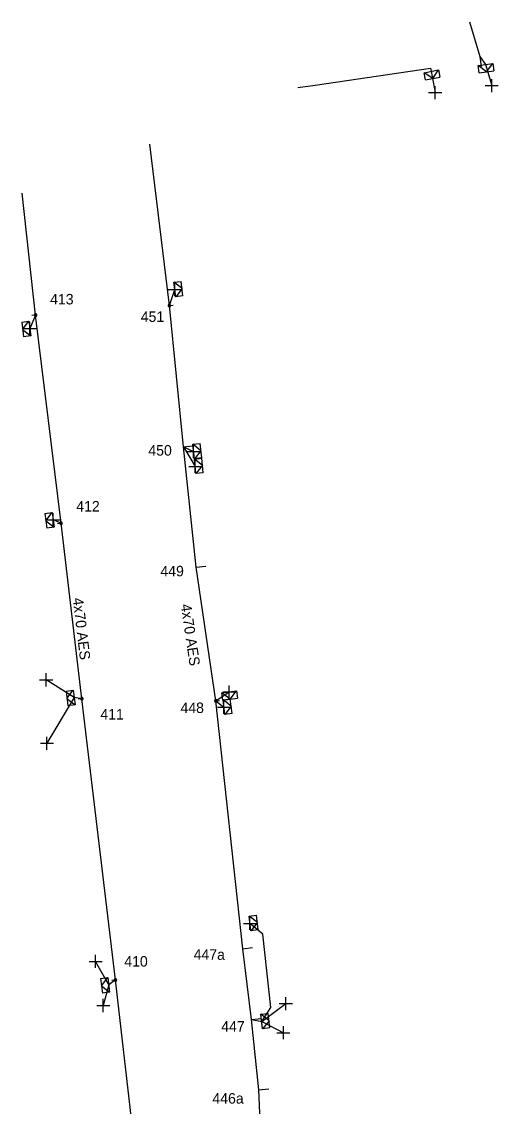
# Model space of a CAD drawing. Extents: x -540466 to -537383, y -1184038 to -1179972.
# Drawn here: x -539234.1 to -539188.7, y -1180419.2 to -1180316 of the extents above; entities that cross this region are included whole.
import ezdxf

# ---------------------------------------------------------------- set-up
doc = ezdxf.new("R2010")
doc.units = 0
for name, color, linetype in [('Vrstva 1', 7, 'Continuous'), ('Vrstva 13', 7, 'Continuous'), ('Vrstva 14', 7, 'Continuous'), ('Vrstva 2', 7, 'Continuous'), ('Vrstva 31', 7, 'Continuous'), ('Vrstva 34', 7, 'Continuous'), ('Vrstva 50', 7, 'Continuous'), ('Vrstva 51', 7, 'Continuous'), ('Vrstva 52', 7, 'Continuous'), ('Vrstva 54', 7, 'Continuous'), ('Vrstva 59', 7, 'Continuous'), ('Vrstva 8', 7, 'Continuous'), ('Vrstva 9', 7, 'Continuous')]:
    doc.layers.add(name, color=color, linetype=linetype)

# ---------------------------------------------------------------- blocks, each defined once
blk = doc.blocks.new('NN800')
at = {"layer": 'Vrstva 1'}
for points in [[(-0.44, 0.44), (0.44, -0.44)], [(-0.44, -0.44), (0.44, 0.44)]]:
    blk.add_lwpolyline(points, dxfattribs=at)
blk = doc.blocks.new('NN630')
at = {"layer": 'Vrstva 9'}
for points in [[(0, -0.7), (-0.7, 0)], [(-0.7, -0.7), (-0.7, 0), (0.7, 0), (0.7, -0.7)], [(-0.7, -0.7), (0.7, -0.7)], [(0, -0.7), (0.7, 0)]]:
    blk.add_lwpolyline(points, dxfattribs=at)
blk = doc.blocks.new('NN500')
at = {"layer": 'Vrstva 2'}
for points in [[(0, -0.24), (0.02, -0.23), (0.05, -0.23), (0.07, -0.22), (0.09, -0.22), (0.12, -0.2), (0.14, -0.19), (0.16, -0.18), (0.17, -0.16), (0.19, -0.14), (0.2, -0.12), (0.21, -0.1), (0.22, -0.07), (0.23, -0.05), (0.23, -0.02), (0.23, 0), (0.23, 0.02), (0.23, 0.05), (0.22, 0.07), (0.21, 0.1), (0.2, 0.12), (0.19, 0.14), (0.17, 0.16), (0.16, 0.17), (0.14, 0.19), (0.12, 0.2), (0.09, 0.21), (0.07, 0.22), (0.05, 0.23), (0.02, 0.23), (0, 0.23), (-0.03, 0.23), (-0.05, 0.23), (-0.07, 0.22), (-0.1, 0.21), (-0.12, 0.2), (-0.14, 0.19), (-0.16, 0.17), (-0.18, 0.16), (-0.19, 0.14), (-0.2, 0.12), (-0.22, 0.1), (-0.22, 0.07), (-0.23, 0.05), (-0.23, 0.02), (-0.24, 0), (-0.23, -0.02), (-0.23, -0.05), (-0.22, -0.07), (-0.22, -0.1), (-0.2, -0.12), (-0.19, -0.14), (-0.18, -0.16), (-0.16, -0.18), (-0.14, -0.19), (-0.12, -0.2), (-0.1, -0.22), (-0.07, -0.22), (-0.05, -0.23), (-0.03, -0.23), (0, -0.24)], [(0, -0.24), (0.02, -0.23), (0.05, -0.23), (0.07, -0.22), (0.09, -0.22), (0.12, -0.2), (0.14, -0.19), (0.16, -0.18), (0.17, -0.16), (0.19, -0.14), (0.2, -0.12), (0.21, -0.1), (0.22, -0.07), (0.23, -0.05), (0.23, -0.02), (0.23, 0), (0.23, 0.02), (0.23, 0.05), (0.22, 0.07), (0.21, 0.1), (0.2, 0.12), (0.19, 0.14), (0.17, 0.16), (0.16, 0.17), (0.14, 0.19), (0.12, 0.2), (0.09, 0.21), (0.07, 0.22), (0.05, 0.23), (0.02, 0.23), (0, 0.23), (-0.03, 0.23), (-0.05, 0.23), (-0.07, 0.22), (-0.1, 0.21), (-0.12, 0.2), (-0.14, 0.19), (-0.16, 0.17), (-0.18, 0.16), (-0.19, 0.14), (-0.2, 0.12), (-0.22, 0.1), (-0.22, 0.07), (-0.23, 0.05), (-0.23, 0.02), (-0.24, 0), (-0.23, -0.02), (-0.23, -0.05), (-0.22, -0.07), (-0.22, -0.1), (-0.2, -0.12), (-0.19, -0.14), (-0.18, -0.16), (-0.16, -0.18), (-0.14, -0.19), (-0.12, -0.2), (-0.1, -0.22), (-0.07, -0.22), (-0.05, -0.23), (-0.03, -0.23), (0, -0.24)], [(0, -0.21), (0.02, -0.2), (0.04, -0.2), (0.06, -0.2), (0.08, -0.19), (0.1, -0.18), (0.12, -0.17), (0.14, -0.15), (0.15, -0.14), (0.16, -0.12), (0.18, -0.1), (0.19, -0.08), (0.19, -0.06), (0.2, -0.04), (0.2, -0.02), (0.2, 0), (0.2, 0.02), (0.2, 0.04), (0.19, 0.06), (0.19, 0.08), (0.18, 0.1), (0.16, 0.12), (0.15, 0.14), (0.14, 0.15), (0.12, 0.17), (0.1, 0.18), (0.08, 0.19), (0.06, 0.19), (0.04, 0.2), (0.02, 0.2), (0, 0.2), (-0.02, 0.2), (-0.04, 0.2), (-0.06, 0.19), (-0.08, 0.19), (-0.1, 0.18), (-0.12, 0.17), (-0.14, 0.15), (-0.15, 0.14), (-0.17, 0.12), (-0.18, 0.1), (-0.19, 0.08), (-0.2, 0.06), (-0.2, 0.04), (-0.21, 0.02), (-0.21, 0), (-0.21, -0.02), (-0.2, -0.04), (-0.2, -0.06), (-0.19, -0.08), (-0.18, -0.1), (-0.17, -0.12), (-0.15, -0.14), (-0.14, -0.15), (-0.12, -0.17), (-0.1, -0.18), (-0.08, -0.19), (-0.06, -0.2), (-0.04, -0.2), (-0.02, -0.2), (0, -0.21)], [(0, -0.18), (0.02, -0.18), (0.04, -0.17), (0.05, -0.17), (0.07, -0.16), (0.09, -0.15), (0.1, -0.14), (0.12, -0.13), (0.13, -0.12), (0.14, -0.1), (0.15, -0.09), (0.16, -0.07), (0.17, -0.05), (0.17, -0.04), (0.17, -0.02), (0.17, 0), (0.17, 0.02), (0.17, 0.04), (0.17, 0.05), (0.16, 0.07), (0.15, 0.09), (0.14, 0.1), (0.13, 0.12), (0.12, 0.13), (0.1, 0.14), (0.09, 0.15), (0.07, 0.16), (0.05, 0.17), (0.04, 0.17), (0.02, 0.17), (0, 0.18), (-0.02, 0.17), (-0.04, 0.17), (-0.06, 0.17), (-0.07, 0.16), (-0.09, 0.15), (-0.1, 0.14), (-0.12, 0.13), (-0.13, 0.12), (-0.14, 0.1), (-0.15, 0.09), (-0.16, 0.07), (-0.17, 0.05), (-0.17, 0.04), (-0.18, 0.02), (-0.18, 0), (-0.18, -0.02), (-0.17, -0.04), (-0.17, -0.05), (-0.16, -0.07), (-0.15, -0.09), (-0.14, -0.1), (-0.13, -0.12), (-0.12, -0.13), (-0.1, -0.14), (-0.09, -0.15), (-0.07, -0.16), (-0.06, -0.17), (-0.04, -0.17), (-0.02, -0.18), (0, -0.18)], [(0, -0.15), (0.01, -0.15), (0.03, -0.14), (0.04, -0.14), (0.06, -0.13), (0.07, -0.13), (0.08, -0.12), (0.1, -0.11), (0.11, -0.1), (0.12, -0.09), (0.13, -0.07), (0.13, -0.06), (0.14, -0.05), (0.14, -0.03), (0.14, -0.02), (0.14, 0), (0.14, 0.01), (0.14, 0.03), (0.14, 0.04), (0.13, 0.06), (0.13, 0.07), (0.12, 0.09), (0.11, 0.1), (0.1, 0.11), (0.08, 0.12), (0.07, 0.13), (0.06, 0.13), (0.04, 0.14), (0.03, 0.14), (0.01, 0.14), (0, 0.15), (-0.02, 0.14), (-0.03, 0.14), (-0.05, 0.14), (-0.06, 0.13), (-0.07, 0.13), (-0.09, 0.12), (-0.1, 0.11), (-0.11, 0.1), (-0.12, 0.09), (-0.13, 0.07), (-0.13, 0.06), (-0.14, 0.04), (-0.14, 0.03), (-0.15, 0.01), (-0.15, 0), (-0.15, -0.02), (-0.14, -0.03), (-0.14, -0.05), (-0.13, -0.06), (-0.13, -0.07), (-0.12, -0.09), (-0.11, -0.1), (-0.1, -0.11), (-0.09, -0.12), (-0.07, -0.13), (-0.06, -0.13), (-0.05, -0.14), (-0.03, -0.14), (-0.02, -0.15), (0, -0.15)], [(0, -0.12), (0.01, -0.12), (0.02, -0.11), (0.03, -0.11), (0.05, -0.11), (0.06, -0.1), (0.07, -0.09), (0.08, -0.09), (0.09, -0.08), (0.09, -0.07), (0.1, -0.06), (0.11, -0.05), (0.11, -0.04), (0.11, -0.02), (0.11, -0.01), (0.12, 0), (0.11, 0.01), (0.11, 0.02), (0.11, 0.04), (0.11, 0.05), (0.1, 0.06), (0.09, 0.07), (0.09, 0.08), (0.08, 0.09), (0.07, 0.09), (0.06, 0.1), (0.05, 0.11), (0.03, 0.11), (0.02, 0.11), (0.01, 0.12), (0, 0.12), (-0.01, 0.12), (-0.03, 0.11), (-0.04, 0.11), (-0.05, 0.11), (-0.06, 0.1), (-0.07, 0.09), (-0.08, 0.09), (-0.09, 0.08), (-0.1, 0.07), (-0.1, 0.06), (-0.11, 0.05), (-0.11, 0.04), (-0.12, 0.02), (-0.12, 0.01), (-0.12, 0), (-0.12, -0.01), (-0.12, -0.02), (-0.11, -0.04), (-0.11, -0.05), (-0.1, -0.06), (-0.1, -0.07), (-0.09, -0.08), (-0.08, -0.09), (-0.07, -0.09), (-0.06, -0.1), (-0.05, -0.11), (-0.04, -0.11), (-0.03, -0.11), (-0.01, -0.12), (0, -0.12)], [(0, -0.09), (0.01, -0.09), (0.02, -0.09), (0.03, -0.08), (0.03, -0.08), (0.04, -0.08), (0.05, -0.07), (0.06, -0.07), (0.06, -0.06), (0.07, -0.05), (0.07, -0.04), (0.08, -0.04), (0.08, -0.03), (0.08, -0.02), (0.09, -0.01), (0.09, 0), (0.09, 0.01), (0.08, 0.02), (0.08, 0.03), (0.08, 0.03), (0.07, 0.04), (0.07, 0.05), (0.06, 0.06), (0.06, 0.06), (0.05, 0.07), (0.04, 0.07), (0.03, 0.08), (0.03, 0.08), (0.02, 0.08), (0.01, 0.09), (0, 0.09), (-0.01, 0.09), (-0.02, 0.08), (-0.03, 0.08), (-0.04, 0.08), (-0.04, 0.07), (-0.05, 0.07), (-0.06, 0.06), (-0.07, 0.06), (-0.07, 0.05), (-0.08, 0.04), (-0.08, 0.03), (-0.08, 0.03), (-0.09, 0.02), (-0.09, 0.01), (-0.09, 0), (-0.09, -0.01), (-0.09, -0.02), (-0.08, -0.03), (-0.08, -0.04), (-0.08, -0.04), (-0.07, -0.05), (-0.07, -0.06), (-0.06, -0.07), (-0.05, -0.07), (-0.04, -0.08), (-0.04, -0.08), (-0.03, -0.08), (-0.02, -0.09), (-0.01, -0.09), (0, -0.09)], [(0, -0.06), (0, -0.06), (0.01, -0.06), (0.02, -0.05), (0.02, -0.05), (0.03, -0.05), (0.03, -0.05), (0.04, -0.04), (0.04, -0.04), (0.05, -0.03), (0.05, -0.03), (0.05, -0.02), (0.05, -0.02), (0.05, -0.01), (0.06, -0.01), (0.06, 0), (0.06, 0.01), (0.05, 0.01), (0.05, 0.02), (0.05, 0.02), (0.05, 0.03), (0.05, 0.03), (0.04, 0.04), (0.04, 0.04), (0.03, 0.05), (0.03, 0.05), (0.02, 0.05), (0.02, 0.05), (0.01, 0.06), (0, 0.06), (0, 0.06), (-0.01, 0.06), (-0.01, 0.06), (-0.02, 0.05), (-0.02, 0.05), (-0.03, 0.05), (-0.03, 0.05), (-0.04, 0.04), (-0.04, 0.04), (-0.05, 0.03), (-0.05, 0.03), (-0.05, 0.02), (-0.06, 0.02), (-0.06, 0.01), (-0.06, 0.01), (-0.06, 0), (-0.06, -0.01), (-0.06, -0.01), (-0.06, -0.02), (-0.05, -0.02), (-0.05, -0.03), (-0.05, -0.03), (-0.04, -0.04), (-0.04, -0.04), (-0.03, -0.05), (-0.03, -0.05), (-0.02, -0.05), (-0.02, -0.05), (-0.01, -0.06), (-0.01, -0.06), (0, -0.06)], [(0, -0.03), (0, -0.03), (0, -0.03), (0.01, -0.03), (0.01, -0.03), (0.01, -0.02), (0.02, -0.02), (0.02, -0.02), (0.02, -0.02), (0.02, -0.02), (0.02, -0.01), (0.02, -0.01), (0.03, -0.01), (0.03, -0.01), (0.03, 0), (0.03, 0), (0.03, 0), (0.03, 0.01), (0.03, 0.01), (0.02, 0.01), (0.02, 0.01), (0.02, 0.02), (0.02, 0.02), (0.02, 0.02), (0.02, 0.02), (0.01, 0.02), (0.01, 0.02), (0.01, 0.03), (0, 0.03), (0, 0.03), (0, 0.03), (0, 0.03), (-0.01, 0.03), (-0.01, 0.03), (-0.01, 0.02), (-0.02, 0.02), (-0.02, 0.02), (-0.02, 0.02), (-0.02, 0.02), (-0.02, 0.02), (-0.03, 0.01), (-0.03, 0.01), (-0.03, 0.01), (-0.03, 0.01), (-0.03, 0), (-0.03, 0), (-0.03, 0), (-0.03, -0.01), (-0.03, -0.01), (-0.03, -0.01), (-0.03, -0.01), (-0.02, -0.02), (-0.02, -0.02), (-0.02, -0.02), (-0.02, -0.02), (-0.02, -0.02), (-0.01, -0.03), (-0.01, -0.03), (-0.01, -0.03), (0, -0.03), (0, -0.03)], [(0.23, 0), (0.7, 0)]]:
    blk.add_lwpolyline(points, dxfattribs=at)
blk = doc.blocks.new('NN510')
at = {"layer": 'Vrstva 2'}
blk.add_lwpolyline([(0, 0), (0, 0.94)], dxfattribs=at)

msp = doc.modelspace()

# ---------------------------------------------------------------- linework, layer by layer
at = {"layer": 'Vrstva 50'}
for points in [[(-539210.87, -1180432.69), (-539210.93, -1180431.7), (-539211.53, -1180417.65), (-539212.22, -1180410.95), (-539213.06, -1180404.22), (-539215.63, -1180380.61), (-539217.5, -1180367.9), (-539218.72, -1180356.44), (-539220.05, -1180342.99), (-539221.9, -1180327.63)], [(-539198.71, -1180540.4), (-539199.41, -1180539.57), (-539211.29, -1180525.44), (-539212.7, -1180513.81), (-539213.53, -1180505.3), (-539214.92, -1180492.75), (-539217.14, -1180476.49), (-539219.31, -1180458.22), (-539221.89, -1180435.65), (-539221.93, -1180435.33), (-539225.18, -1180407.18), (-539228.38, -1180380.42), (-539230.36, -1180363.71), (-539232.78, -1180343.9), (-539234.07, -1180332.3)]]:
    msp.add_lwpolyline(points, dxfattribs=at)
at = {"layer": 'Vrstva 52'}
msp.add_lwpolyline([(-539207.83, -1180322.23), (-539206.16, -1180322.02), (-539195.18, -1180320.38), (-539195.12, -1180320.69)], dxfattribs=at)
at = {"layer": 'Vrstva 54'}
for points in [[(-539191.49, -1180315.97), (-539190.48, -1180319.29), (-539189.96, -1180320.05)], [(-539220.05, -1180342.99), (-539219.53, -1180341.46)], [(-539232.78, -1180343.9), (-539233.33, -1180345.17)], [(-539218.72, -1180356.44), (-539217.59, -1180358.29)], [(-539218.72, -1180356.44), (-539217.74, -1180356.88)], [(-539230.36, -1180363.71), (-539231.11, -1180363.38)], [(-539228.38, -1180380.42), (-539229.11, -1180380.3)], [(-539215.63, -1180380.61), (-539214.86, -1180381.21)], [(-539225.18, -1180407.18), (-539225.82, -1180407.64)], [(-539212.22, -1180410.95), (-539211.26, -1180411.13)]]:
    msp.add_lwpolyline(points, dxfattribs=at)
at = {"layer": 'Vrstva 59'}
for points in [[(-539189.96, -1180320.05), (-539189.36, -1180322.05)], [(-539195.12, -1180320.69), (-539194.75, -1180322.71)], [(-539229.11, -1180380.3), (-539231.78, -1180378.61)], [(-539229.11, -1180380.3), (-539231.7, -1180384.65)], [(-539211.26, -1180411.13), (-539210.4, -1180409.8), (-539211.14, -1180402.82), (-539212.38, -1180401.8)], [(-539225.82, -1180407.64), (-539227.07, -1180405.41)], [(-539225.82, -1180407.64), (-539226.34, -1180409.61)], [(-539211.26, -1180411.13), (-539208.96, -1180409.43)], [(-539211.26, -1180411.13), (-539209.2, -1180412.2)]]:
    msp.add_lwpolyline(points, dxfattribs=at)
at = {"layer": 'Vrstva 8'}
msp.add_lwpolyline([(-539215.63, -1180380.61), (-539214.35, -1180379.76)], dxfattribs=at)

# ---------------------------------------------------------------- block references
at = {"layer": 'Vrstva 13'}
for p, rotation in [((-539190.48, -1180319.29), -172.26832485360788), ((-539218.73, -1180356.44), -83.88821952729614), ((-539217.5, -1180367.9), -83.88821945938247), ((-539213.06, -1180404.21), -83.15722775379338), ((-539212.22, -1180410.95), -83.78243612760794), ((-539211.53, -1180417.65), -83.78243614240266)]:
    msp.add_blockref('NN510', p, dxfattribs=dict(at, rotation=rotation))
for p, xscale, yscale, rotation in [((-539220.05, -1180342.99), 0.5, 0.5000000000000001, 6.651999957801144), ((-539232.78, -1180343.9), 0.5000000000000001, 0.5, -173.2640000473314), ((-539230.36, -1180363.71), 0.5, 0.5000000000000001, -172.7990000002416), ((-539228.38, -1180380.41), 0.5, 0.5, -173.4140000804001), ((-539215.63, -1180380.61), 0.5, 0.5000000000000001, 6.891000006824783), ((-539225.18, -1180407.18), 0.5000000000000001, 0.5, -173.18800000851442)]:
    msp.add_blockref('NN500', p, dxfattribs=dict(at, xscale=xscale, yscale=yscale, rotation=rotation))
at = {"layer": 'Vrstva 31'}
for p, rotation in [((-539189.96, -1180320.05), 7.731675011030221), ((-539195.12, -1180320.69), 11.449338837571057), ((-539219.53, -1180341.46), 96.82183608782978), ((-539233.33, -1180345.17), -83.2641583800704), ((-539217.74, -1180356.88), 96.65226663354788), ((-539217.59, -1180358.29), 96.11178047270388), ((-539231.11, -1180363.38), -82.79854446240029), ((-539229.11, -1180380.3), -83.2909333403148), ((-539214.35, -1180379.76), 7.336671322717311), ((-539214.86, -1180381.21), 96.89083888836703), ((-539212.37, -1180401.8), 96.84871940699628), ((-539225.82, -1180407.64), -82.99758604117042), ((-539211.26, -1180411.13), 96.21756387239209)]:
    msp.add_blockref('NN630', p, dxfattribs=dict(at, rotation=rotation))
at = {"layer": 'Vrstva 34'}
for p, rotation in [((-539194.75, -1180322.71), 45), ((-539189.36, -1180322.05), 45), ((-539219.53, -1180341.46), 45), ((-539233.33, -1180345.17), 44.99999995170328), ((-539217.74, -1180356.88), 45), ((-539217.59, -1180358.29), 45), ((-539231.11, -1180363.38), 45), ((-539231.78, -1180378.61), 45), ((-539214.35, -1180379.76), 45), ((-539214.86, -1180381.21), 45), ((-539231.7, -1180384.65), 44.99999995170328), ((-539212.38, -1180401.8), 45), ((-539227.07, -1180405.41), 45), ((-539208.96, -1180409.43), 45), ((-539226.34, -1180409.61), 45), ((-539209.2, -1180412.2), 45)]:
    msp.add_blockref('NN800', p, dxfattribs=dict(at, rotation=rotation))

# ---------------------------------------------------------------- texts
at = {"layer": 'Vrstva 14'}
for s, p in [('413', (-539231.4, -1180342.88)), ('451', (-539222.77, -1180344.54)), ('450', (-539222.05, -1180357.27)), ('412', (-539228.91, -1180362.59)), ('449', (-539220.9, -1180368.76)), ('448', (-539218.99, -1180381.77)), ('411', (-539226.62, -1180382.39)), ('447a', (-539217.74, -1180405.26)), ('410', (-539224.34, -1180405.91)), ('447', (-539215.11, -1180412.1)), ('446a', (-539215.95, -1180418.95))]:
    msp.add_text(s, height=1, dxfattribs=at).set_placement(p)
at = {"layer": 'Vrstva 51'}
for rotation, p in [(276.765, (-539229.25, -1180370.85)), (278.37, (-539218.97, -1180371.46))]:
    msp.add_text('4x70 AES', height=1, rotation=rotation, dxfattribs=at).set_placement(p)

doc.saveas('drawing.dxf')
